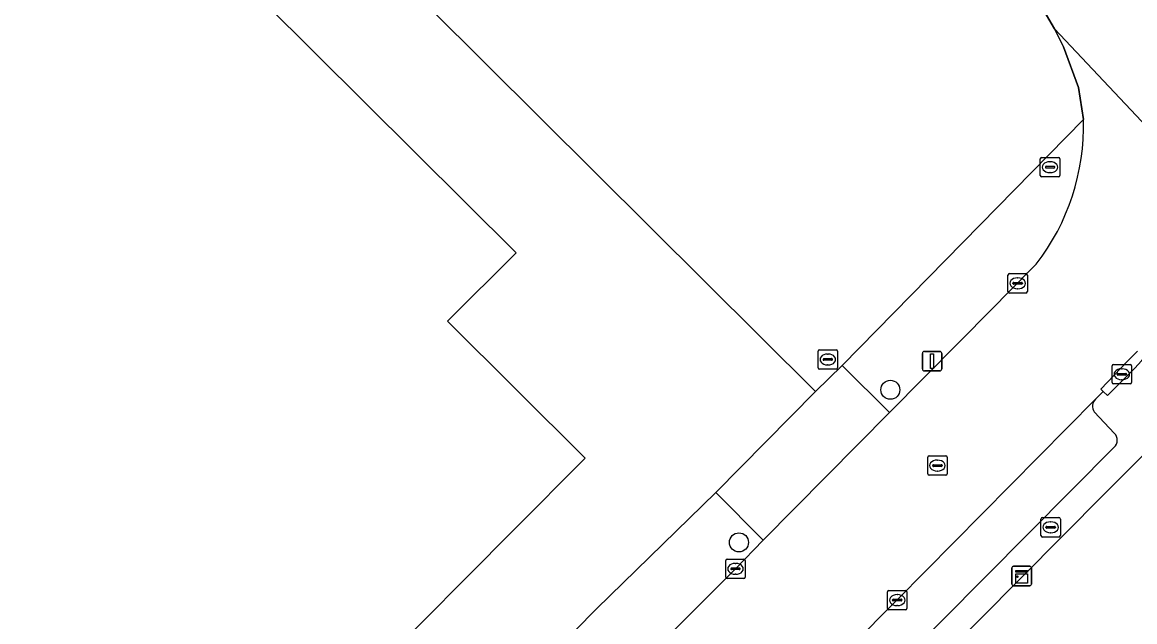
# Model space of a CAD drawing. Extents: x 155018 to 156648, y 383979 to 385733.
# Drawn here: x 155774.5 to 155831.7, y 385382.8 to 385413.6 of the extents above; entities that cross this region are included whole.
import ezdxf

# ---------------------------------------------------------------- set-up
doc = ezdxf.new("R2010")
doc.units = 0
for name, color, linetype in [('IMGEO_Boom', 7, 'Continuous'), ('IMGEO_Brandkraan', 7, 'Continuous'), ('IMGEO_Erf', 7, 'Continuous'), ('IMGEO_Groenvoorziening', 7, 'Continuous'), ('IMGEO_Hek', 7, 'Continuous'), ('IMGEO_Kast', 7, 'Continuous'), ('IMGEO_Kolk', 7, 'Continuous'), ('IMGEO_Lichtmast', 7, 'Continuous'), ('IMGEO_Pand', 7, 'Continuous'), ('IMGEO_Parkeervlak_open', 7, 'Continuous'), ('IMGEO_Rijbaan_lokaal_gesloten', 7, 'Continuous'), ('IMGEO_Rijbaan_lokaal_open', 7, 'Continuous'), ('IMGEO_Rioolput', 7, 'Continuous'), ('IMGEO_Voetpad_open', 7, 'Continuous')]:
    doc.layers.add(name, color=color, linetype=linetype)

msp = doc.modelspace()

# ---------------------------------------------------------------- linework, layer by layer
at = {"layer": 'IMGEO_Boom'}
for centre in [(155819.13, 385394.686), (155811.342, 385386.846)]:
    msp.add_circle(centre, 0.489, dxfattribs=at)
at = {"layer": 'IMGEO_Brandkraan'}
for p, q in [((155826.845, 385405.701), (155826.845, 385406.553)), ((155826.92, 385406.627), (155827.772, 385406.627)), ((155827.333, 385406.407), (155827.358, 385406.407)), ((155827.846, 385406.553), (155827.846, 385405.701)), ((155827.104, 385406.121), (155827.104, 385406.133)), ((155827.542, 385406.084), (155827.144, 385406.084)), ((155827.147, 385406.17), (155827.545, 385406.17)), ((155827.356, 385405.847), (155827.331, 385405.847)), ((155827.588, 385406.133), (155827.588, 385406.121)), ((155827.772, 385405.627), (155826.92, 385405.627))]:
    msp.add_line(p, q, dxfattribs=at)
for points in [[(155826.845, 385405.701), (155826.845, 385406.553)], [(155826.92, 385406.627), (155827.772, 385406.627)], [(155827.846, 385406.553), (155827.846, 385405.701)], [(155827.772, 385405.627), (155826.92, 385405.627)]]:
    msp.add_lwpolyline(points, dxfattribs=at)
for centre, radius, start, end in [((155826.922, 385406.551), 0.0765, 91.552, 178.448), ((155826.922, 385406.551), 0.0765, 91.552, 178.448), ((155827.77, 385406.551), 0.0765, 1.552, 88.448), ((155827.77, 385406.551), 0.0765, 1.552, 88.448), ((155827.144, 385406.13), 0.0403, 85.8775, 175.7526), ((155827.141, 385406.12), 0.0366, 178.938, 274.7102), ((155827.545, 385406.127), 0.043, 264.8664, 352.4533), ((155827.549, 385406.132), 0.0386, 1.7309, 96.639), ((155826.922, 385405.703), 0.0765, 181.552, 268.448), ((155826.922, 385405.703), 0.0765, 181.552, 268.448), ((155827.77, 385405.703), 0.0765, 271.552, 358.448), ((155827.77, 385405.703), 0.0765, 271.552, 358.448)]:
    msp.add_arc(centre, radius, start, end, dxfattribs=at)
for centre, major_axis, ratio, start_param, end_param in [((155827.332, 385406.127), (-0.387, 0.002), 0.722429, 4.712389, 7.853982), ((155827.357, 385406.127), (-0.39, 0.002), 0.717154, 1.570796, 4.712389)]:
    msp.add_ellipse(centre, major_axis=major_axis, ratio=ratio, start_param=start_param, end_param=end_param, dxfattribs=at)
at = {"layer": 'IMGEO_Erf'}
for points in [[(155740.04, 385318.892), (155745.338, 385324.229), (155741.019, 385328.329), (155738.104, 385331.208), (155740.291, 385333.4), (155743.193, 385330.505), (155747.378, 385326.284), (155767.23, 385346.141), (155772.287, 385351.225), (155775.622, 385354.737), (155784.92, 385364.103), (155789.539, 385368.757), (155804.015, 385383.435), (155810.15, 385389.405), (155815.277, 385394.606), (155764.275, 385445.238), (155709.113, 385500)], [(155769.856, 385428.001), (155779.963, 385417.956), (155781.739, 385419.743), (155799.878, 385401.721), (155796.342, 385398.215), (155803.43, 385391.179), (155799.749, 385387.476), (155771.401, 385358.963)], [(155861.165, 385261.968), (155860.755, 385262.381), (155865.212, 385266.797), (155870.793, 385272.327), (155897.155, 385298.449), (155897.894, 385299.182), (155914.046, 385315.187), (155885.966, 385343.477), (155880.409, 385349.18), (155873.975, 385355.388), (155872.155, 385357.19), (155870.096, 385359.229), (155865.833, 385363.489), (155863.603, 385365.707), (155855.312, 385373.951), (155853.209, 385376.042), (155848.924, 385380.31), (155846.739, 385382.481), (155843.967, 385385.235), (155835.012, 385394.209), (155830.134, 385389.318), (155795.898, 385354.855), (155791.664, 385350.534), (155766.166, 385324.695)]]:
    msp.add_lwpolyline(points, dxfattribs=at)
at = {"layer": 'IMGEO_Groenvoorziening'}
msp.add_lwpolyline([(155764.275, 385445.238), (155815.277, 385394.606), (155816.645, 385395.931), (155829.069, 385408.575), (155828.803, 385410.219), (155828.042, 385412.318), (155827.58, 385413.241), (155826.754, 385414.636), (155825.845, 385415.98), (155824.895, 385417.299), (155779.842, 385462.039), (155741.615, 385500)], dxfattribs=at)
at = {"layer": 'IMGEO_Hek'}
msp.add_lwpolyline([(155764.275, 385445.238), (155815.277, 385394.606)], dxfattribs=at)
at = {"layer": 'IMGEO_Kast'}
for p, q in [((155825.385, 385384.692), (155825.385, 385385.533)), ((155825.385, 385385.533), (155825.385, 385384.692)), ((155825.46, 385385.617), (155826.301, 385385.617)), ((155826.301, 385385.617), (155825.46, 385385.617)), ((155826.385, 385385.542), (155826.385, 385384.701)), ((155826.385, 385384.701), (155826.385, 385385.542)), ((155826.31, 385384.617), (155825.469, 385384.617)), ((155825.469, 385384.617), (155826.31, 385384.617))]:
    msp.add_line(p, q, dxfattribs=at)
for points in [[(155825.58, 385385.407), (155826.18, 385385.407), (155826.18, 385385.322), (155825.58, 385385.322), (155825.58, 385385.407)], [(155825.58, 385385.232), (155826.18, 385385.232), (155826.18, 385384.743), (155825.58, 385384.743), (155825.58, 385385.232)]]:
    msp.add_lwpolyline(points, dxfattribs=at)
msp.add_circle((155825.664, 385385.081), 0.0377, dxfattribs=at)
for centre, start, end in [((155825.463, 385385.539), 92.4484, 184.2845), ((155825.463, 385385.539), 92.4484, 184.2845), ((155826.307, 385385.539), 2.4484, 94.2845), ((155826.307, 385385.539), 2.4484, 94.2845), ((155825.463, 385384.695), 182.4484, 274.2845), ((155825.463, 385384.695), 182.4484, 274.2845), ((155826.307, 385384.695), 272.4484, 4.2845), ((155826.307, 385384.695), 272.4484, 4.2845)]:
    msp.add_arc(centre, 0.0779, start, end, dxfattribs=at)
at = {"layer": 'IMGEO_Kolk'}
for p, q in [((155825.253, 385400.659), (155826.105, 385400.659)), ((155825.178, 385399.733), (155825.178, 385400.585)), ((155825.437, 385400.153), (155825.437, 385400.165)), ((155825.875, 385400.116), (155825.477, 385400.116)), ((155825.48, 385400.202), (155825.878, 385400.202)), ((155825.666, 385400.439), (155825.691, 385400.439)), ((155825.921, 385400.165), (155825.921, 385400.153)), ((155826.179, 385400.585), (155826.179, 385399.733)), ((155826.105, 385399.659), (155825.253, 385399.659)), ((155825.689, 385399.879), (155825.664, 385399.879)), ((155830.537, 385395.06), (155830.537, 385395.912)), ((155830.612, 385395.986), (155831.464, 385395.986)), ((155830.796, 385395.48), (155830.796, 385395.492)), ((155831.234, 385395.443), (155830.836, 385395.443)), ((155830.839, 385395.529), (155831.237, 385395.529)), ((155831.025, 385395.766), (155831.05, 385395.766)), ((155831.28, 385395.492), (155831.28, 385395.48)), ((155831.538, 385395.912), (155831.538, 385395.06)), ((155831.464, 385394.986), (155830.612, 385394.986)), ((155831.048, 385395.206), (155831.023, 385395.206)), ((155810.662, 385385.062), (155810.662, 385385.914)), ((155810.737, 385385.988), (155811.589, 385385.988)), ((155811.15, 385385.768), (155811.175, 385385.768)), ((155811.663, 385385.914), (155811.663, 385385.062)), ((155810.921, 385385.482), (155810.921, 385385.494)), ((155811.359, 385385.445), (155810.961, 385385.445)), ((155810.964, 385385.531), (155811.362, 385385.531)), ((155811.173, 385385.208), (155811.148, 385385.208)), ((155811.405, 385385.494), (155811.405, 385385.482)), ((155811.589, 385384.988), (155810.737, 385384.988)), ((155818.984, 385383.454), (155818.984, 385384.306)), ((155819.059, 385384.38), (155819.911, 385384.38)), ((155819.472, 385384.16), (155819.497, 385384.16)), ((155819.985, 385384.306), (155819.985, 385383.454)), ((155819.243, 385383.874), (155819.243, 385383.886)), ((155819.681, 385383.837), (155819.283, 385383.837)), ((155819.286, 385383.923), (155819.684, 385383.923)), ((155819.495, 385383.6), (155819.47, 385383.6)), ((155819.727, 385383.886), (155819.727, 385383.874)), ((155819.911, 385383.38), (155819.059, 385383.38))]:
    msp.add_line(p, q, dxfattribs=at)
for points in [[(155825.253, 385400.659), (155826.105, 385400.659)], [(155825.178, 385399.733), (155825.178, 385400.585)], [(155826.179, 385400.585), (155826.179, 385399.733)], [(155826.105, 385399.659), (155825.253, 385399.659)], [(155830.537, 385395.06), (155830.537, 385395.912)], [(155830.612, 385395.986), (155831.464, 385395.986)], [(155831.538, 385395.912), (155831.538, 385395.06)], [(155831.464, 385394.986), (155830.612, 385394.986)], [(155810.662, 385385.062), (155810.662, 385385.914)], [(155810.737, 385385.988), (155811.589, 385385.988)], [(155811.663, 385385.914), (155811.663, 385385.062)], [(155811.589, 385384.988), (155810.737, 385384.988)], [(155818.984, 385383.454), (155818.984, 385384.306)], [(155819.059, 385384.38), (155819.911, 385384.38)], [(155819.985, 385384.306), (155819.985, 385383.454)], [(155819.911, 385383.38), (155819.059, 385383.38)]]:
    msp.add_lwpolyline(points, dxfattribs=at)
for centre, radius, start, end in [((155825.255, 385400.583), 0.0765, 91.552, 178.448), ((155825.255, 385400.583), 0.0765, 91.552, 178.448), ((155826.103, 385400.583), 0.0765, 1.552, 88.448), ((155826.103, 385400.583), 0.0765, 1.552, 88.448), ((155825.477, 385400.162), 0.0403, 85.8775, 175.7526), ((155825.474, 385400.152), 0.0366, 178.938, 274.7102), ((155825.878, 385400.159), 0.043, 264.8664, 352.4533), ((155825.882, 385400.164), 0.0386, 1.7309, 96.639), ((155825.255, 385399.735), 0.0765, 181.552, 268.448), ((155825.255, 385399.735), 0.0765, 181.552, 268.448), ((155826.103, 385399.735), 0.0765, 271.552, 358.448), ((155826.103, 385399.735), 0.0765, 271.552, 358.448), ((155830.614, 385395.91), 0.0765, 91.552, 178.448), ((155830.614, 385395.91), 0.0765, 91.552, 178.448), ((155830.836, 385395.489), 0.0403, 85.8775, 175.7526), ((155830.833, 385395.479), 0.0366, 178.938, 274.7102), ((155831.237, 385395.486), 0.043, 264.8664, 352.4533), ((155831.241, 385395.491), 0.0386, 1.7309, 96.639), ((155831.462, 385395.91), 0.0765, 1.552, 88.448), ((155831.462, 385395.91), 0.0765, 1.552, 88.448), ((155830.614, 385395.062), 0.0765, 181.552, 268.448), ((155830.614, 385395.062), 0.0765, 181.552, 268.448), ((155831.462, 385395.062), 0.0765, 271.552, 358.448), ((155831.462, 385395.062), 0.0765, 271.552, 358.448), ((155810.739, 385385.912), 0.0765, 91.552, 178.448), ((155810.739, 385385.912), 0.0765, 91.552, 178.448), ((155811.587, 385385.912), 0.0765, 1.552, 88.448), ((155811.587, 385385.912), 0.0765, 1.552, 88.448), ((155810.961, 385385.491), 0.0403, 85.8775, 175.7526), ((155810.958, 385385.481), 0.0366, 178.938, 274.7102), ((155811.362, 385385.488), 0.043, 264.8664, 352.4533), ((155811.366, 385385.493), 0.0386, 1.7309, 96.639), ((155810.739, 385385.064), 0.0765, 181.552, 268.448), ((155810.739, 385385.064), 0.0765, 181.552, 268.448), ((155811.587, 385385.064), 0.0765, 271.552, 358.448), ((155811.587, 385385.064), 0.0765, 271.552, 358.448), ((155819.061, 385384.304), 0.0765, 91.552, 178.448), ((155819.061, 385384.304), 0.0765, 91.552, 178.448), ((155819.909, 385384.304), 0.0765, 1.552, 88.448), ((155819.909, 385384.304), 0.0765, 1.552, 88.448), ((155819.061, 385383.456), 0.0765, 181.552, 268.448), ((155819.061, 385383.456), 0.0765, 181.552, 268.448), ((155819.283, 385383.883), 0.0403, 85.8775, 175.7526), ((155819.28, 385383.873), 0.0366, 178.938, 274.7102), ((155819.684, 385383.88), 0.043, 264.8664, 352.4533), ((155819.688, 385383.885), 0.0386, 1.7309, 96.639), ((155819.909, 385383.456), 0.0765, 271.552, 358.448), ((155819.909, 385383.456), 0.0765, 271.552, 358.448)]:
    msp.add_arc(centre, radius, start, end, dxfattribs=at)
for centre, major_axis, ratio, start_param, end_param in [((155825.665, 385400.159), (-0.387, 0.002), 0.722429, 4.712389, 7.853982), ((155825.69, 385400.159), (-0.39, 0.002), 0.717154, 1.570796, 4.712389), ((155831.024, 385395.486), (-0.387, 0.002), 0.722429, 4.712389, 7.853982), ((155831.049, 385395.486), (-0.39, 0.002), 0.717154, 1.570796, 4.712389), ((155811.149, 385385.488), (-0.387, 0.002), 0.722429, 4.712389, 7.853982), ((155811.174, 385385.488), (-0.39, 0.002), 0.717154, 1.570796, 4.712389), ((155819.471, 385383.88), (-0.387, 0.002), 0.722429, 4.712389, 7.853982), ((155819.496, 385383.88), (-0.39, 0.002), 0.717154, 1.570796, 4.712389)]:
    msp.add_ellipse(centre, major_axis=major_axis, ratio=ratio, start_param=start_param, end_param=end_param, dxfattribs=at)
at = {"layer": 'IMGEO_Lichtmast'}
for p, q in [((155820.88, 385396.658), (155821.67, 385396.658)), ((155821.67, 385396.658), (155820.88, 385396.658)), ((155820.78, 385395.758), (155820.78, 385396.558)), ((155820.78, 385396.558), (155820.78, 385395.758)), ((155821.77, 385396.558), (155821.77, 385395.758)), ((155821.77, 385395.758), (155821.77, 385396.558)), ((155821.67, 385395.658), (155820.88, 385395.658)), ((155820.88, 385395.658), (155821.67, 385395.658))]:
    msp.add_line(p, q, dxfattribs=at)
msp.add_lwpolyline([(155821.2, 385396.533), (155821.35, 385396.533), (155821.35, 385395.783), (155821.2, 385395.783), (155821.2, 385396.533)], dxfattribs=at)
for centre, start, end in [((155820.88, 385396.558), 90, 180), ((155820.88, 385396.558), 90, 180), ((155821.67, 385396.558), 0, 90), ((155821.67, 385396.558), 360, 90), ((155820.88, 385395.758), 180, 270), ((155820.88, 385395.758), 180, 270), ((155821.67, 385395.758), 270, 0), ((155821.67, 385395.758), 270, 0)]:
    msp.add_arc(centre, 0.1, start, end, dxfattribs=at)
at = {"layer": 'IMGEO_Pand'}
msp.add_lwpolyline([(155771.401, 385358.963), (155799.749, 385387.476), (155803.43, 385391.179), (155796.342, 385398.215), (155799.878, 385401.721), (155781.739, 385419.743), (155779.963, 385417.956), (155769.856, 385428.001)], dxfattribs=at)
at = {"layer": 'IMGEO_Parkeervlak_open'}
for points in [[(155829.686, 385394.211), (155819.48, 385383.886), (155805.305, 385369.623), (155793.203, 385357.428), (155795.282, 385355.444)], [(155830.659, 385392.444), (155829.614, 385393.547)], [(155795.285, 385356.15), (155830.645, 385391.737)]]:
    msp.add_lwpolyline(points, dxfattribs=at)
for centre, radius, start, end in [((155830.077, 385393.833), 0.544, 135.9211, 211.7017), ((155830.326, 385392.097), 0.481, 311.511, 46.2202)]:
    msp.add_arc(centre, radius, start, end, dxfattribs=at)
at = {"layer": 'IMGEO_Rijbaan_lokaal_gesloten'}
for points in [[(155652.459, 385589.002), (155662.521, 385578.933), (155670.482, 385570.967), (155711.202, 385530.219), (155713.399, 385528.02), (155717.475, 385523.972), (155741.615, 385500), (155779.842, 385462.039), (155824.895, 385417.299), (155825.845, 385415.98), (155826.754, 385414.636), (155827.58, 385413.241), (155842.417, 385397.501)], [(155842.417, 385397.501), (155827.58, 385413.241), (155828.042, 385412.318), (155828.803, 385410.219), (155829.069, 385408.575)], [(155826.636, 385401.147), (155825.227, 385399.713), (155824.4, 385398.877), (155819.089, 385393.518), (155812.579, 385386.957), (155811.159, 385385.487), (155808.369, 385382.695), (155792.033, 385366.286), (155787.399, 385361.619), (155774.733, 385348.783), (155769.639, 385343.693), (155741.915, 385315.806), (155741.307, 385315.259), (155741.073, 385314.991), (155717.704, 385291.283), (155717.213, 385290.847), (155687.45, 385260.953)], [(155791.386, 385355.597), (155793.203, 385357.428), (155805.305, 385369.623), (155819.48, 385383.886), (155829.686, 385394.211), (155830.077, 385394.606), (155829.961, 385394.716), (155831.334, 385396.156), (155831.844, 385396.68)]]:
    msp.add_lwpolyline(points, dxfattribs=at)
msp.add_arc((155817.491, 385408.255), 11.582, 322.1441, 1.5841, dxfattribs=at)
at = {"layer": 'IMGEO_Rijbaan_lokaal_open'}
msp.add_lwpolyline([(155831.844, 385396.68), (155831.334, 385396.156), (155829.961, 385394.716), (155830.077, 385394.606), (155830.303, 385394.392), (155831.703, 385395.799)], dxfattribs=at)
msp.add_lwpolyline([(155819.089, 385393.518), (155816.645, 385395.931), (155815.277, 385394.606), (155810.15, 385389.405), (155812.579, 385386.957)], close=True, dxfattribs=at)
msp.add_arc((155837.523, 385390.581), 7.817, 79.5056, 138.1219, dxfattribs=at)
at = {"layer": 'IMGEO_Rioolput'}
for p, q in [((155815.411, 385395.82), (155815.411, 385396.672)), ((155815.486, 385396.746), (155816.338, 385396.746)), ((155816.412, 385396.672), (155816.412, 385395.82)), ((155815.67, 385396.24), (155815.67, 385396.252)), ((155816.108, 385396.203), (155815.71, 385396.203)), ((155815.713, 385396.289), (155816.111, 385396.289)), ((155815.899, 385396.526), (155815.924, 385396.526)), ((155816.154, 385396.252), (155816.154, 385396.24)), ((155816.338, 385395.746), (155815.486, 385395.746)), ((155815.922, 385395.966), (155815.897, 385395.966)), ((155821.051, 385390.366), (155821.051, 385391.218)), ((155821.126, 385391.292), (155821.978, 385391.292)), ((155821.539, 385391.072), (155821.564, 385391.072)), ((155822.052, 385391.218), (155822.052, 385390.366)), ((155821.978, 385390.292), (155821.126, 385390.292)), ((155821.31, 385390.786), (155821.31, 385390.798)), ((155821.748, 385390.749), (155821.35, 385390.749)), ((155821.353, 385390.835), (155821.751, 385390.835)), ((155821.562, 385390.512), (155821.537, 385390.512)), ((155821.794, 385390.798), (155821.794, 385390.786)), ((155826.875, 385387.195), (155826.875, 385388.047)), ((155826.95, 385388.121), (155827.802, 385388.121)), ((155827.876, 385388.047), (155827.876, 385387.195)), ((155827.134, 385387.615), (155827.134, 385387.627)), ((155827.572, 385387.578), (155827.174, 385387.578)), ((155827.177, 385387.664), (155827.575, 385387.664)), ((155827.363, 385387.901), (155827.388, 385387.901)), ((155827.618, 385387.627), (155827.618, 385387.615)), ((155827.802, 385387.121), (155826.95, 385387.121)), ((155827.386, 385387.341), (155827.361, 385387.341))]:
    msp.add_line(p, q, dxfattribs=at)
for points in [[(155815.411, 385395.82), (155815.411, 385396.672)], [(155815.486, 385396.746), (155816.338, 385396.746)], [(155816.412, 385396.672), (155816.412, 385395.82)], [(155816.338, 385395.746), (155815.486, 385395.746)], [(155821.051, 385390.366), (155821.051, 385391.218)], [(155821.126, 385391.292), (155821.978, 385391.292)], [(155822.052, 385391.218), (155822.052, 385390.366)], [(155821.978, 385390.292), (155821.126, 385390.292)], [(155826.875, 385387.195), (155826.875, 385388.047)], [(155826.95, 385388.121), (155827.802, 385388.121)], [(155827.876, 385388.047), (155827.876, 385387.195)], [(155827.802, 385387.121), (155826.95, 385387.121)]]:
    msp.add_lwpolyline(points, dxfattribs=at)
for centre, radius, start, end in [((155815.488, 385396.67), 0.0765, 91.552, 178.448), ((155815.488, 385396.67), 0.0765, 91.552, 178.448), ((155816.336, 385396.67), 0.0765, 1.552, 88.448), ((155816.336, 385396.67), 0.0765, 1.552, 88.448), ((155815.71, 385396.249), 0.0403, 85.8775, 175.7526), ((155815.707, 385396.239), 0.0366, 178.938, 274.7102), ((155816.111, 385396.246), 0.043, 264.8664, 352.4533), ((155816.115, 385396.251), 0.0386, 1.7309, 96.639), ((155815.488, 385395.822), 0.0765, 181.552, 268.448), ((155815.488, 385395.822), 0.0765, 181.552, 268.448), ((155816.336, 385395.822), 0.0765, 271.552, 358.448), ((155816.336, 385395.822), 0.0765, 271.552, 358.448), ((155821.128, 385391.216), 0.0765, 91.552, 178.448), ((155821.128, 385391.216), 0.0765, 91.552, 178.448), ((155821.976, 385391.216), 0.0765, 1.552, 88.448), ((155821.976, 385391.216), 0.0765, 1.552, 88.448), ((155821.128, 385390.368), 0.0765, 181.552, 268.448), ((155821.128, 385390.368), 0.0765, 181.552, 268.448), ((155821.35, 385390.795), 0.0403, 85.8775, 175.7526), ((155821.347, 385390.785), 0.0366, 178.938, 274.7102), ((155821.751, 385390.792), 0.043, 264.8664, 352.4533), ((155821.755, 385390.797), 0.0386, 1.7309, 96.639), ((155821.976, 385390.368), 0.0765, 271.552, 358.448), ((155821.976, 385390.368), 0.0765, 271.552, 358.448), ((155826.952, 385388.045), 0.0765, 91.552, 178.448), ((155826.952, 385388.045), 0.0765, 91.552, 178.448), ((155827.8, 385388.045), 0.0765, 1.552, 88.448), ((155827.8, 385388.045), 0.0765, 1.552, 88.448), ((155827.174, 385387.624), 0.0403, 85.8775, 175.7526), ((155827.171, 385387.614), 0.0366, 178.938, 274.7102), ((155827.575, 385387.621), 0.043, 264.8664, 352.4533), ((155827.579, 385387.626), 0.0386, 1.7309, 96.639), ((155826.952, 385387.197), 0.0765, 181.552, 268.448), ((155826.952, 385387.197), 0.0765, 181.552, 268.448), ((155827.8, 385387.197), 0.0765, 271.552, 358.448), ((155827.8, 385387.197), 0.0765, 271.552, 358.448)]:
    msp.add_arc(centre, radius, start, end, dxfattribs=at)
for centre, major_axis, ratio, start_param, end_param in [((155815.898, 385396.246), (-0.387, 0.002), 0.722429, 4.712389, 7.853982), ((155815.923, 385396.246), (-0.39, 0.002), 0.717154, 1.570796, 4.712389), ((155821.538, 385390.792), (-0.387, 0.002), 0.722429, 4.712389, 7.853982), ((155821.563, 385390.792), (-0.39, 0.002), 0.717154, 1.570796, 4.712389), ((155827.362, 385387.621), (-0.387, 0.002), 0.722429, 4.712389, 7.853982), ((155827.387, 385387.621), (-0.39, 0.002), 0.717154, 1.570796, 4.712389)]:
    msp.add_ellipse(centre, major_axis=major_axis, ratio=ratio, start_param=start_param, end_param=end_param, dxfattribs=at)
at = {"layer": 'IMGEO_Voetpad_open'}
for points in [[(155829.069, 385408.575), (155816.645, 385395.931), (155819.089, 385393.518), (155824.4, 385398.877), (155825.227, 385399.713), (155826.636, 385401.147)], [(155830.134, 385389.318), (155835.012, 385394.209), (155836.419, 385395.656), (155836.136, 385395.891), (155836.964, 385396.764), (155837.254, 385396.509), (155838.947, 385398.267)], [(155831.703, 385395.799), (155830.303, 385394.392), (155830.077, 385394.606), (155829.686, 385394.211)], [(155829.614, 385393.547), (155830.659, 385392.444)], [(155830.645, 385391.737), (155795.285, 385356.15)], [(155795.282, 385355.444), (155795.898, 385354.855), (155830.134, 385389.318)]]:
    msp.add_lwpolyline(points, dxfattribs=at)
msp.add_lwpolyline([(155810.15, 385389.405), (155804.015, 385383.435), (155789.539, 385368.757), (155792.033, 385366.286), (155808.369, 385382.695), (155811.159, 385385.487), (155812.579, 385386.957)], close=True, dxfattribs=at)
for centre, radius, start, end in [((155817.491, 385408.255), 11.582, 322.1441, 1.5841), ((155837.523, 385390.581), 7.817, 79.5056, 138.1219), ((155830.077, 385393.833), 0.544, 135.9211, 211.7017), ((155830.326, 385392.097), 0.481, 311.511, 46.2202)]:
    msp.add_arc(centre, radius, start, end, dxfattribs=at)

doc.saveas('drawing.dxf')
